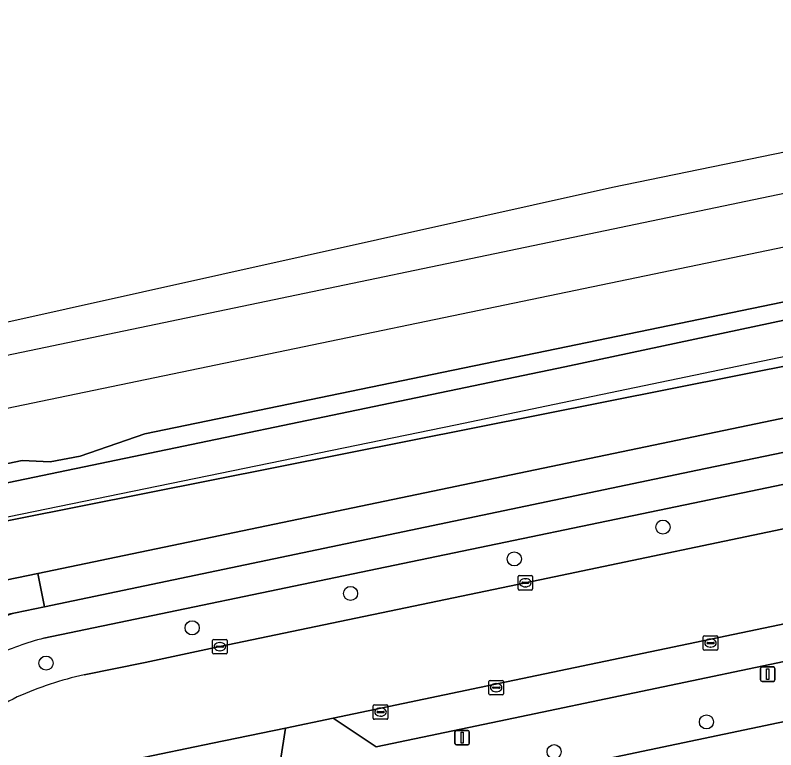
# Model space of a CAD drawing. Extents: x 162989 to 165008, y 383432 to 384338.
# Drawn here: x 164357.5 to 164410, y 384218.7 to 384269.5 of the extents above; entities that cross this region are included whole.
import ezdxf

# ---------------------------------------------------------------- set-up
doc = ezdxf.new("R2010")
doc.units = 0
for name, color, linetype in [('IMGEO_Berm_groen', 7, 'Continuous'), ('IMGEO_Boom', 7, 'Continuous'), ('IMGEO_Fietspad_open', 7, 'Continuous'), ('IMGEO_Gemengd_bos', 7, 'Continuous'), ('IMGEO_Grasland_overig', 7, 'Continuous'), ('IMGEO_Greppel_droge_sloot', 7, 'Continuous'), ('IMGEO_Groenvoorziening', 7, 'Continuous'), ('IMGEO_Hek', 7, 'Continuous'), ('IMGEO_Kolk', 7, 'Continuous'), ('IMGEO_Lichtmast', 7, 'Continuous'), ('IMGEO_Parkeervlak_open', 7, 'Continuous'), ('IMGEO_Rijbaan_lokaal_open', 7, 'Continuous'), ('IMGEO_Spoor', 7, 'Continuous'), ('IMGEO_Spoorbaan_halfverhard', 7, 'Continuous')]:
    doc.layers.add(name, color=color, linetype=linetype)

msp = doc.modelspace()

# ---------------------------------------------------------------- linework, layer by layer
at = {"layer": 'IMGEO_Berm_groen'}
for points in [[(164701.49, 384294.495), (164700.854, 384297.472), (164660.017, 384288.989), (164626.984, 384282.106), (164593.336, 384275.079), (164552.977, 384266.743), (164451.735, 384245.634), (164404.835, 384235.881), (164384.225, 384231.598), (164359.448, 384226.443)], [(164362.222, 384223.918), (164366.446, 384224.764), (164371.602, 384225.857), (164392.697, 384230.265), (164413.812, 384234.682), (164431.965, 384238.461), (164453.063, 384242.87), (164473.197, 384247.002), (164494.286, 384251.393), (164515.399, 384255.774), (164536.491, 384260.183), (164557.545, 384264.556), (164576.693, 384268.524), (164598.754, 384273.114), (164618.889, 384277.307), (164639.966, 384281.684), (164659.11, 384285.678), (164679.181, 384289.857), (164701.277, 384294.45), (164701.49, 384294.495)]]:
    msp.add_lwpolyline(points, dxfattribs=at)
msp.add_lwpolyline([(164621.862, 384264.76), (164620.492, 384268.471), (164555.467, 384255.002), (164524.903, 384248.631), (164464.53, 384236.083), (164421.896, 384227.192), (164390.88, 384220.716), (164382.4, 384218.944), (164379.422, 384220.92), (164376.14, 384220.234), (164375.058, 384213.228), (164420.474, 384222.769), (164455.91, 384230.094), (164518.367, 384243.06), (164546.942, 384249.063), (164601.668, 384260.367), (164614.911, 384263.179), (164620.253, 384264.419)], close=True, dxfattribs=at)
for centre, radius, start, end in [((164364.773, 384206.2), 20.932, 104.739, 114.7894), ((164367.907, 384199.058), 25.502, 102.8799, 113.811), ((164365.547, 384206.538), 17.727, 116.5959, 133.6242)]:
    msp.add_arc(centre, radius, start, end, dxfattribs=at)
at = {"layer": 'IMGEO_Boom'}
for centre in [(164402.199, 384234.112), (164391.933, 384231.915), (164380.625, 384229.529), (164369.685, 384227.155), (164359.596, 384224.717), (164405.202, 384220.658), (164394.682, 384218.601)]:
    msp.add_circle(centre, 0.489, dxfattribs=at)
at = {"layer": 'IMGEO_Fietspad_open'}
for points in [[(164701.49, 384294.495), (164705.407, 384295.319), (164704.798, 384298.309), (164720.656, 384301.571), (164758.566, 384309.469), (164779.659, 384313.863), (164778.993, 384315.896), (164758.651, 384311.662), (164720.002, 384303.629), (164703.932, 384300.267), (164659.159, 384290.995), (164626.815, 384284.248), (164592.857, 384277.162), (164552.545, 384268.813), (164517.54, 384261.516), (164451.067, 384247.659), (164404.577, 384238.044), (164359.498, 384228.605), (164357.48, 384228.183)], [(164760.414, 384297.16), (164750.072, 384294.08), (164743.455, 384292.083), (164732.882, 384288.981), (164719.259, 384285.393), (164712.282, 384283.716), (164708.147, 384282.771), (164701.495, 384281.192), (164685.474, 384277.875), (164664.073, 384273.466), (164628.204, 384266.078), (164621.862, 384264.76), (164620.253, 384264.419), (164614.911, 384263.179), (164601.668, 384260.367), (164546.942, 384249.063), (164518.367, 384243.06), (164455.91, 384230.094), (164420.474, 384222.769), (164375.058, 384213.228), (164369.158, 384212.004), (164362.699, 384210.649), (164358.575, 384209.758)], [(164359.448, 384226.443), (164384.225, 384231.598), (164404.835, 384235.881), (164451.735, 384245.634), (164552.977, 384266.743), (164593.336, 384275.079), (164626.984, 384282.106), (164660.017, 384288.989), (164700.854, 384297.472), (164701.49, 384294.495)]]:
    msp.add_lwpolyline(points, dxfattribs=at)
for centre, radius, start, end in [((164360.546, 384217.844), 10.784, 106.5154, 138.2271), ((164364.773, 384206.2), 20.932, 104.739, 114.7894)]:
    msp.add_arc(centre, radius, start, end, dxfattribs=at)
at = {"layer": 'IMGEO_Gemengd_bos'}
for points in [[(164303.485, 384223.907), (164304.402, 384219.662), (164323.29, 384223.548), (164359.021, 384230.9), (164517.058, 384263.844), (164516.359, 384267.228), (164500, 384263.774), (164434.525, 384250), (164348.319, 384232.834), (164345.391, 384232.251), (164340.758, 384231.27), (164314.07, 384225.844), (164312.147, 384225.517), (164310.471, 384225.232), (164308.203, 384224.846)], [(164517.54, 384261.516), (164517.058, 384263.844), (164359.021, 384230.9), (164359.498, 384228.605), (164404.577, 384238.044), (164451.067, 384247.659)], [(164357.48, 384228.183), (164359.498, 384228.605), (164359.021, 384230.9), (164323.29, 384223.548), (164304.402, 384219.662), (164305.141, 384216.24), (164318.742, 384219.027), (164319.131, 384219.129), (164320.884, 384219.591), (164320.656, 384220.594)]]:
    msp.add_lwpolyline(points, close=True, dxfattribs=at)
at = {"layer": 'IMGEO_Grasland_overig'}
for points in [[(164472.406, 384261.928), (164444.706, 384256.531), (164427.283, 384252.724), (164425.124, 384251.905), (164423.454, 384251.568), (164421.835, 384251.986), (164366.409, 384240.558), (164361.96, 384239.006), (164359.869, 384238.629), (164357.956, 384238.717), (164337.449, 384234.423), (164304.442, 384227.652)], [(164311.739, 384227.771), (164395.414, 384245.184), (164473.212, 384261.72)]]:
    msp.add_lwpolyline(points, dxfattribs=at)
at = {"layer": 'IMGEO_Greppel_droge_sloot'}
msp.add_lwpolyline([(164314.07, 384225.844), (164340.758, 384231.27), (164345.391, 384232.251), (164348.319, 384232.834), (164434.525, 384250), (164500, 384263.774), (164516.359, 384267.228), (164595.74, 384283.986), (164595.962, 384284.289), (164596.247, 384284.465), (164596.469, 384285.02), (164596.499, 384285.647), (164596.223, 384286.003), (164596.111, 384286.147), (164595.189, 384286.428), (164593.742, 384286.339), (164576.217, 384282.833), (164551.622, 384277.718), (164473.212, 384261.72), (164395.414, 384245.184), (164311.739, 384227.771)], dxfattribs=at)
at = {"layer": 'IMGEO_Groenvoorziening'}
msp.add_lwpolyline([(164357.48, 384228.183), (164320.656, 384220.594), (164320.884, 384219.591), (164319.131, 384219.129), (164320.353, 384218.928)], dxfattribs=at)
msp.add_arc((164360.546, 384217.844), 10.784, 106.5154, 138.2271, dxfattribs=at)
at = {"layer": 'IMGEO_Hek'}
msp.add_lwpolyline([(164303.131, 384226.044), (164305.697, 384225.187), (164307.372, 384224.639), (164387.865, 384241.173), (164396.794, 384243.033), (164579.165, 384280.984), (164608.458, 384287.127), (164632.936, 384292.237), (164650.022, 384295.726), (164674.431, 384300.787), (164689.153, 384303.87), (164716.01, 384309.444), (164762.017, 384319.118), (164785.621, 384324.006)], dxfattribs=at)
at = {"layer": 'IMGEO_Kolk'}
for p, q in [((164392.196, 384229.839), (164392.196, 384230.691)), ((164392.271, 384230.765), (164393.123, 384230.765)), ((164392.684, 384230.545), (164392.709, 384230.545)), ((164393.197, 384230.691), (164393.197, 384229.839)), ((164392.455, 384230.259), (164392.455, 384230.271)), ((164392.893, 384230.222), (164392.495, 384230.222)), ((164392.498, 384230.308), (164392.896, 384230.308)), ((164392.707, 384229.985), (164392.682, 384229.985)), ((164392.939, 384230.271), (164392.939, 384230.259)), ((164393.123, 384229.765), (164392.271, 384229.765)), ((164371.101, 384225.431), (164371.101, 384226.283)), ((164371.176, 384226.357), (164372.028, 384226.357)), ((164372.102, 384226.283), (164372.102, 384225.431)), ((164404.983, 384225.677), (164404.983, 384226.529)), ((164405.058, 384226.603), (164405.91, 384226.603)), ((164405.471, 384226.383), (164405.496, 384226.383)), ((164405.984, 384226.529), (164405.984, 384225.677)), ((164371.36, 384225.851), (164371.36, 384225.863)), ((164371.798, 384225.814), (164371.4, 384225.814)), ((164371.403, 384225.9), (164371.801, 384225.9)), ((164371.589, 384226.137), (164371.614, 384226.137)), ((164371.844, 384225.863), (164371.844, 384225.851)), ((164405.242, 384226.097), (164405.242, 384226.109)), ((164405.68, 384226.06), (164405.282, 384226.06)), ((164405.285, 384226.146), (164405.683, 384226.146)), ((164405.494, 384225.823), (164405.469, 384225.823)), ((164405.726, 384226.109), (164405.726, 384226.097)), ((164372.028, 384225.357), (164371.176, 384225.357)), ((164371.612, 384225.577), (164371.587, 384225.577)), ((164405.91, 384225.603), (164405.058, 384225.603)), ((164390.18, 384222.599), (164390.18, 384223.451)), ((164390.255, 384223.525), (164391.107, 384223.525)), ((164390.482, 384223.068), (164390.88, 384223.068)), ((164390.668, 384223.305), (164390.693, 384223.305)), ((164391.181, 384223.451), (164391.181, 384222.599)), ((164391.107, 384222.525), (164390.255, 384222.525)), ((164390.439, 384223.019), (164390.439, 384223.031)), ((164390.877, 384222.982), (164390.479, 384222.982)), ((164390.691, 384222.745), (164390.666, 384222.745)), ((164390.923, 384223.031), (164390.923, 384223.019)), ((164382.195, 384220.911), (164382.195, 384221.763)), ((164382.27, 384221.837), (164383.122, 384221.837)), ((164382.683, 384221.617), (164382.708, 384221.617)), ((164383.196, 384221.763), (164383.196, 384220.911)), ((164382.454, 384221.331), (164382.454, 384221.343)), ((164382.892, 384221.294), (164382.494, 384221.294)), ((164382.497, 384221.38), (164382.895, 384221.38)), ((164382.706, 384221.057), (164382.681, 384221.057)), ((164382.938, 384221.343), (164382.938, 384221.331)), ((164383.122, 384220.837), (164382.27, 384220.837))]:
    msp.add_line(p, q, dxfattribs=at)
for points in [[(164392.196, 384229.839), (164392.196, 384230.691)], [(164392.271, 384230.765), (164393.123, 384230.765)], [(164393.197, 384230.691), (164393.197, 384229.839)], [(164393.123, 384229.765), (164392.271, 384229.765)], [(164371.101, 384225.431), (164371.101, 384226.283)], [(164371.176, 384226.357), (164372.028, 384226.357)], [(164372.102, 384226.283), (164372.102, 384225.431)], [(164404.983, 384225.677), (164404.983, 384226.529)], [(164405.058, 384226.603), (164405.91, 384226.603)], [(164405.984, 384226.529), (164405.984, 384225.677)], [(164372.028, 384225.357), (164371.176, 384225.357)], [(164405.91, 384225.603), (164405.058, 384225.603)], [(164390.18, 384222.599), (164390.18, 384223.451)], [(164390.255, 384223.525), (164391.107, 384223.525)], [(164391.181, 384223.451), (164391.181, 384222.599)], [(164391.107, 384222.525), (164390.255, 384222.525)], [(164382.195, 384220.911), (164382.195, 384221.763)], [(164382.27, 384221.837), (164383.122, 384221.837)], [(164383.196, 384221.763), (164383.196, 384220.911)], [(164383.122, 384220.837), (164382.27, 384220.837)]]:
    msp.add_lwpolyline(points, dxfattribs=at)
for centre, radius, start, end in [((164392.273, 384230.689), 0.0765, 91.552, 178.448), ((164392.273, 384230.689), 0.0765, 91.552, 178.448), ((164393.121, 384230.689), 0.0765, 1.552, 88.448), ((164393.121, 384230.689), 0.0765, 1.552, 88.448), ((164392.495, 384230.268), 0.0403, 85.8775, 175.7526), ((164392.492, 384230.258), 0.0366, 178.938, 274.7102), ((164392.896, 384230.265), 0.043, 264.8664, 352.4533), ((164392.9, 384230.27), 0.0386, 1.7309, 96.639), ((164392.273, 384229.841), 0.0765, 181.552, 268.448), ((164392.273, 384229.841), 0.0765, 181.552, 268.448), ((164393.121, 384229.841), 0.0765, 271.552, 358.448), ((164393.121, 384229.841), 0.0765, 271.552, 358.448), ((164371.178, 384226.281), 0.0765, 91.552, 178.448), ((164371.178, 384226.281), 0.0765, 91.552, 178.448), ((164372.026, 384226.281), 0.0765, 1.552, 88.448), ((164372.026, 384226.281), 0.0765, 1.552, 88.448), ((164405.06, 384226.527), 0.0765, 91.552, 178.448), ((164405.06, 384226.527), 0.0765, 91.552, 178.448), ((164405.908, 384226.527), 0.0765, 1.552, 88.448), ((164405.908, 384226.527), 0.0765, 1.552, 88.448), ((164371.4, 384225.86), 0.0403, 85.8775, 175.7526), ((164371.397, 384225.85), 0.0366, 178.938, 274.7102), ((164371.801, 384225.857), 0.043, 264.8664, 352.4533), ((164371.805, 384225.862), 0.0386, 1.7309, 96.639), ((164405.06, 384225.679), 0.0765, 181.552, 268.448), ((164405.06, 384225.679), 0.0765, 181.552, 268.448), ((164405.282, 384226.106), 0.0403, 85.8775, 175.7526), ((164405.279, 384226.096), 0.0366, 178.938, 274.7102), ((164405.683, 384226.103), 0.043, 264.8664, 352.4533), ((164405.687, 384226.108), 0.0386, 1.7309, 96.639), ((164405.908, 384225.679), 0.0765, 271.552, 358.448), ((164405.908, 384225.679), 0.0765, 271.552, 358.448), ((164371.178, 384225.433), 0.0765, 181.552, 268.448), ((164371.178, 384225.433), 0.0765, 181.552, 268.448), ((164372.026, 384225.433), 0.0765, 271.552, 358.448), ((164372.026, 384225.433), 0.0765, 271.552, 358.448), ((164390.257, 384223.449), 0.0765, 91.552, 178.448), ((164390.257, 384223.449), 0.0765, 91.552, 178.448), ((164390.479, 384223.028), 0.0403, 85.8775, 175.7526), ((164390.884, 384223.03), 0.0386, 1.7309, 96.639), ((164391.105, 384223.449), 0.0765, 1.552, 88.448), ((164391.105, 384223.449), 0.0765, 1.552, 88.448), ((164390.257, 384222.601), 0.0765, 181.552, 268.448), ((164390.257, 384222.601), 0.0765, 181.552, 268.448), ((164390.476, 384223.018), 0.0366, 178.938, 274.7102), ((164390.88, 384223.025), 0.043, 264.8664, 352.4533), ((164391.105, 384222.601), 0.0765, 271.552, 358.448), ((164391.105, 384222.601), 0.0765, 271.552, 358.448), ((164382.272, 384221.761), 0.0765, 91.552, 178.448), ((164382.272, 384221.761), 0.0765, 91.552, 178.448), ((164383.12, 384221.761), 0.0765, 1.552, 88.448), ((164383.12, 384221.761), 0.0765, 1.552, 88.448), ((164382.494, 384221.34), 0.0403, 85.8775, 175.7526), ((164382.491, 384221.33), 0.0366, 178.938, 274.7102), ((164382.895, 384221.337), 0.043, 264.8664, 352.4533), ((164382.899, 384221.342), 0.0386, 1.7309, 96.639), ((164382.272, 384220.913), 0.0765, 181.552, 268.448), ((164382.272, 384220.913), 0.0765, 181.552, 268.448), ((164383.12, 384220.913), 0.0765, 271.552, 358.448), ((164383.12, 384220.913), 0.0765, 271.552, 358.448)]:
    msp.add_arc(centre, radius, start, end, dxfattribs=at)
for centre, major_axis, ratio, start_param, end_param in [((164392.683, 384230.265), (-0.387, 0.002), 0.722429, 4.712389, 7.853982), ((164392.708, 384230.265), (-0.39, 0.002), 0.717154, 1.570796, 4.712389), ((164405.47, 384226.103), (-0.387, 0.002), 0.722429, 4.712389, 7.853982), ((164405.495, 384226.103), (-0.39, 0.002), 0.717154, 1.570796, 4.712389), ((164371.588, 384225.857), (-0.387, 0.002), 0.722429, 4.712389, 7.853982), ((164371.613, 384225.857), (-0.39, 0.002), 0.717154, 1.570796, 4.712389), ((164390.667, 384223.025), (-0.387, 0.002), 0.722429, 4.712389, 7.853982), ((164390.692, 384223.025), (-0.39, 0.002), 0.717154, 1.570796, 4.712389), ((164382.682, 384221.337), (-0.387, 0.002), 0.722429, 4.712389, 7.853982), ((164382.707, 384221.337), (-0.39, 0.002), 0.717154, 1.570796, 4.712389)]:
    msp.add_ellipse(centre, major_axis=major_axis, ratio=ratio, start_param=start_param, end_param=end_param, dxfattribs=at)
at = {"layer": 'IMGEO_Lichtmast'}
for p, q in [((164408.941, 384223.556), (164408.941, 384224.356)), ((164408.941, 384224.356), (164408.941, 384223.556)), ((164409.041, 384224.456), (164409.831, 384224.456)), ((164409.831, 384224.456), (164409.041, 384224.456)), ((164409.931, 384224.356), (164409.931, 384223.556)), ((164409.931, 384223.556), (164409.931, 384224.356)), ((164409.831, 384223.456), (164409.041, 384223.456)), ((164409.041, 384223.456), (164409.831, 384223.456)), ((164387.832, 384219.17), (164387.832, 384219.97)), ((164387.832, 384219.97), (164387.832, 384219.17)), ((164387.932, 384220.07), (164388.722, 384220.07)), ((164388.722, 384220.07), (164387.932, 384220.07)), ((164388.822, 384219.97), (164388.822, 384219.17)), ((164388.822, 384219.17), (164388.822, 384219.97)), ((164388.722, 384219.07), (164387.932, 384219.07)), ((164387.932, 384219.07), (164388.722, 384219.07))]:
    msp.add_line(p, q, dxfattribs=at)
for points in [[(164409.361, 384224.331), (164409.511, 384224.331), (164409.511, 384223.581), (164409.361, 384223.581), (164409.361, 384224.331)], [(164388.252, 384219.945), (164388.402, 384219.945), (164388.402, 384219.195), (164388.252, 384219.195), (164388.252, 384219.945)]]:
    msp.add_lwpolyline(points, dxfattribs=at)
for centre, start, end in [((164409.041, 384224.356), 90, 180), ((164409.041, 384224.356), 90, 180), ((164409.831, 384224.356), 0, 90), ((164409.831, 384224.356), 360, 90), ((164409.041, 384223.556), 180, 270), ((164409.041, 384223.556), 180, 270), ((164409.831, 384223.556), 270, 0), ((164409.831, 384223.556), 270, 0), ((164387.932, 384219.97), 90, 180), ((164387.932, 384219.97), 90, 180), ((164388.722, 384219.97), 0, 90), ((164388.722, 384219.97), 360, 90), ((164387.932, 384219.17), 180, 270), ((164387.932, 384219.17), 180, 270), ((164388.722, 384219.17), 270, 0), ((164388.722, 384219.17), 270, 0)]:
    msp.add_arc(centre, 0.1, start, end, dxfattribs=at)
at = {"layer": 'IMGEO_Parkeervlak_open'}
msp.add_lwpolyline([(164752.838, 384298.623), (164727.875, 384293.439), (164700.168, 384287.62), (164667.954, 384280.937), (164627.992, 384272.609), (164555.352, 384257.53), (164524.346, 384251.088), (164450.33, 384235.678), (164421.166, 384229.639), (164391.945, 384223.533), (164379.422, 384220.92), (164382.4, 384218.944), (164390.88, 384220.716), (164421.896, 384227.192), (164464.53, 384236.083), (164524.903, 384248.631), (164555.467, 384255.002), (164620.492, 384268.471)], dxfattribs=at)
at = {"layer": 'IMGEO_Rijbaan_lokaal_open'}
for points in [[(164364.568, 384217.842), (164365.779, 384218.091), (164371.085, 384219.184), (164376.14, 384220.234), (164379.422, 384220.92), (164391.945, 384223.533), (164421.166, 384229.639), (164450.33, 384235.678), (164524.346, 384251.088), (164555.352, 384257.53), (164627.992, 384272.609), (164667.954, 384280.937), (164700.168, 384287.62), (164727.875, 384293.439), (164752.838, 384298.623)], [(164705.407, 384295.319), (164701.49, 384294.495), (164701.277, 384294.45), (164679.181, 384289.857), (164659.11, 384285.678), (164639.966, 384281.684), (164618.889, 384277.307), (164598.754, 384273.114), (164576.693, 384268.524), (164557.545, 384264.556), (164536.491, 384260.183), (164515.399, 384255.774), (164494.286, 384251.393), (164473.197, 384247.002), (164453.063, 384242.87), (164431.965, 384238.461), (164413.812, 384234.682), (164392.697, 384230.265), (164371.602, 384225.857), (164366.446, 384224.764), (164362.222, 384223.918)]]:
    msp.add_lwpolyline(points, dxfattribs=at)
msp.add_lwpolyline([(164376.14, 384220.234), (164371.085, 384219.184), (164365.779, 384218.091), (164369.158, 384212.004), (164375.058, 384213.228)], close=True, dxfattribs=at)
for centre, radius, start, end in [((164367.907, 384199.058), 25.502, 102.8799, 113.811), ((164365.547, 384206.538), 17.727, 116.5959, 133.6242)]:
    msp.add_arc(centre, radius, start, end, dxfattribs=at)
at = {"layer": 'IMGEO_Spoor'}
for points in [[(164788.231, 384335.773), (164684.182, 384314.23), (164649.743, 384306.978), (164549.034, 384286.117), (164446.504, 384264.637), (164353.435, 384245.24), (164284.243, 384230.902), (164214.646, 384216.358), (164173.585, 384207.909), (164102.605, 384193.066), (164031.754, 384178.409), (163810.752, 384132.353), (163673.071, 384103.86), (163574.904, 384083.455)], [(164789.572, 384332.389), (164775.58, 384329.429), (164644.744, 384302.256), (164570.629, 384286.722), (164345.336, 384239.894), (164220.116, 384213.747), (164092.662, 384187.275), (164071.527, 384182.957), (163942.979, 384156.119), (163900.983, 384147.477), (163806.025, 384127.659), (163575.669, 384079.775)]]:
    msp.add_lwpolyline(points, dxfattribs=at)
at = {"layer": 'IMGEO_Spoorbaan_halfverhard'}
for points in [[(164706.743, 384321.763), (164606.695, 384301.557), (164536.705, 384286.506), (164425.392, 384263.049), (164398.718, 384257.575), (164301.524, 384235.937)], [(164304.442, 384227.652), (164337.449, 384234.423), (164357.956, 384238.717), (164359.869, 384238.629), (164361.96, 384239.006), (164366.409, 384240.558), (164421.835, 384251.986), (164423.454, 384251.568), (164425.124, 384251.905), (164427.283, 384252.724), (164444.706, 384256.531), (164472.406, 384261.928)]]:
    msp.add_lwpolyline(points, dxfattribs=at)

doc.saveas('drawing.dxf')
